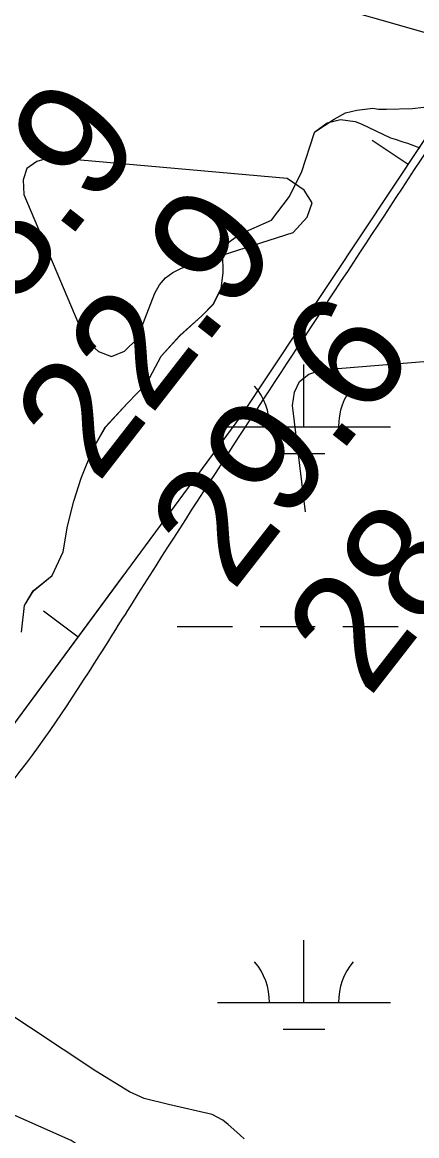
# Model space of a CAD drawing. Extents: x 3297735 to 3335592, y 670436 to 695807.
# Drawn here: x 3315617 to 3315846, y 689991 to 690635 of the extents above; entities that cross this region are included whole.
import ezdxf

# ---------------------------------------------------------------- set-up
doc = ezdxf.new("R2010")
doc.units = 0
for name, color, linetype in [('V-BORW-LINE', 7, 'Continuous'), ('V-RIVR-RANG', 7, 'Continuous'), ('V-ROAD-CNTR', 7, 'Continuous'), ('V-SITE-VEGE', 7, 'Continuous'), ('V-TOPO-MAJR', 7, 'Continuous'), ('V-TOPO-MINR', 7, 'Continuous'), ('V-TOPO-SHOR', 7, 'Continuous'), ('V-UTIL-LINE', 7, 'Continuous'), ('V-WETL-SWMP', 7, 'Continuous')]:
    doc.layers.add(name, color=color, linetype=linetype)

msp = doc.modelspace()

# ---------------------------------------------------------------- linework, layer by layer
at = {"layer": 'V-BORW-LINE'}
for p, q in [((3315840.67, 690552.37), (3315819.85, 690566.22)), ((3315649.7, 690279.45), (3315629.59, 690294.31))]:
    msp.add_line(p, q, dxfattribs=at)
for points in [[(3315461.54, 690128.75), (3315573.33, 690176.12), (3315743.86, 690406.84), (3315883.51, 690616.77), (3315929.65, 690752.62), (3315979.09, 690873.45), (3316020.06, 690932.59), (3316081.83, 690973.36), (3316126.74, 690930.78), (3316185.83, 690892.33), (3316337.84, 691038.04), (3316399.87, 691198.88), (3316491.87, 691343.83), (3316579.72, 691495.46), (3316667.25, 691504.51), (3316788.97, 691523.51)], [(3315461.54, 690128.75), (3315573.33, 690176.12), (3315675.99, 690315.02)]]:
    msp.add_lwpolyline(points, dxfattribs=at)
msp.add_spline([(3316995.19, 691930.46), (3317005.04, 692007.66), (3317000.73, 692060.53), (3316978.97, 692099.49), (3316906.19, 692141.1), (3316833.29, 692187.23), (3316697.41, 692287.63), (3316663.26, 692310.16), (3316619.56, 692296.15), (3316590.92, 692259.44), (3316565.01, 692210.53), (3316480.24, 692005.74), (3316389.23, 691825.19), (3316305.53, 691699.32), (3316276.48, 691659.41), (3316186.55, 691545.67), (3316036.76, 691382.05), (3315921.08, 691241.35), (3315848.08, 691140.02), (3315652.34, 690837.57), (3315431.18, 690420.67), (3315366.48, 690281.6), (3315351.93, 690233.43), (3315347.59, 690183.53), (3315387.16, 690117.36), (3315426.15, 690095.12), (3315473.6, 690094.31), (3315510.73, 690108.44), (3315542.49, 690128.45), (3315605.13, 690188.3), (3315659.03, 690264.36), (3315680.95, 690299.03), (3315904.66, 690642.19), (3316007.96, 690811.35), (3316078, 690936.85), (3316101.2, 690968.46), (3316112.23, 690877.46), (3316165.02, 690879.03), (3316235.46, 690925.63), (3316271.09, 690958.63), (3316327.12, 691033.63), (3316466.84, 691261.08), (3316567.99, 691464.66), (3316598.36, 691502.42), (3316633.55, 691520.69), (3316678.11, 691524.6), (3316723.77, 691458.6), (3316762.99, 691470.77), (3316787.64, 691500.01), (3316883.3, 691688.42), (3316909.39, 691731.24), (3316973.65, 691855.57), (3316995.19, 691930.46)], degree=3, dxfattribs=at)
at = {"layer": 'V-ROAD-CNTR'}
msp.add_lwpolyline([(3315679.83, 689965.87), (3315645.74, 689988.53), (3315604.21, 690006.92), (3315590.97, 690014.06)], dxfattribs=at)
at = {"layer": 'V-SITE-VEGE'}
for points in [[(3315727.95, 690471.71), (3315732.55, 690480.85), (3315733.59, 690489.89), (3315733.4, 690500.66), (3315736.33, 690507.25), (3315743.33, 690512.15), (3315761.56, 690520.26), (3315772.02, 690533.97), (3315779.13, 690548.44), (3315786.27, 690570.34), (3315786.67, 690571.26), (3315793.9, 690576.52), (3315801.48, 690578.43), (3315810, 690577.31), (3315813.5, 690575.94), (3315830.55, 690567.9), (3315833.27, 690567.12), (3315837.54, 690565.55), (3315840.25, 690564.76), (3315847.43, 690562.01)], [(3315616.92, 690282.22), (3315618.67, 690297.72), (3315623.78, 690306.19), (3315634.66, 690314.95), (3315641.12, 690328.71), (3315643.52, 690343.44), (3315647.28, 690357.92), (3315651.42, 690371.28), (3315658.23, 690388.09), (3315665.45, 690400.68), (3315678.33, 690414.66), (3315689.51, 690426.14), (3315697.75, 690441.71), (3315708.56, 690453.57), (3315721.24, 690465.04), (3315727.95, 690471.71)], [(3315745.79, 689989.65), (3315743.33, 689991.92), (3315736.6, 689997.81), (3315733.37, 690000.35), (3315727.23, 690003.56), (3315701.94, 690009.4), (3315687.97, 690012.94), (3315679.43, 690016.66), (3315660.06, 690028.58), (3315603.09, 690066.27)]]:
    msp.add_lwpolyline(points, dxfattribs=at)
at = {"layer": 'V-TOPO-MAJR'}
msp.add_lwpolyline([(3315781.39, 690351.84), (3315773.76, 690413.21), (3315774.89, 690420.89), (3315777.77, 690427.14), (3315783.31, 690431.24), (3315790.61, 690433.89), (3315887.54, 690441.66)], dxfattribs=at)
at = {"layer": 'V-TOPO-MINR'}
msp.add_lwpolyline([(3315669.03, 690441.49), (3315676.5, 690444.63), (3315683.91, 690451.81), (3315694.17, 690478.08), (3315696.86, 690482.89), (3315700.2, 690487), (3315704.52, 690490.08), (3315709.48, 690492.47), (3315774.16, 690513.18), (3315782.24, 690521.99), (3315785.21, 690530.22), (3315780.5, 690537.6), (3315770.68, 690544.42), (3315633.82, 690556.47), (3315625.74, 690554.21), (3315620.06, 690550.21), (3315618, 690543.58), (3315618.34, 690535.19), (3315653.86, 690451.38), (3315661.47, 690444.42), (3315669.03, 690441.49)], dxfattribs=at)
at = {"layer": 'V-TOPO-SHOR'}
for points in [[(3315786.67, 690571.26), (3315797.82, 690578.63), (3315804.47, 690582.31), (3315810.95, 690583.89), (3315820.21, 690584.92)], [(3315616.92, 690282.22), (3315618.67, 690297.72), (3315623.78, 690306.19), (3315634.66, 690314.95), (3315641.12, 690328.71), (3315643.52, 690343.44), (3315647.28, 690357.92), (3315651.42, 690371.28), (3315658.23, 690388.09), (3315665.45, 690400.68), (3315678.33, 690414.66), (3315689.51, 690426.14), (3315697.75, 690441.71), (3315708.56, 690453.57), (3315721.24, 690465.04), (3315727.95, 690471.71), (3315732.55, 690480.85), (3315733.59, 690489.89), (3315733.4, 690500.66), (3315736.33, 690507.25), (3315743.33, 690512.15), (3315761.56, 690520.26), (3315772.02, 690533.97), (3315779.13, 690548.44), (3315786.27, 690570.34), (3315786.67, 690571.26)]]:
    msp.add_lwpolyline(points, dxfattribs=at)
at = {"layer": 'V-UTIL-LINE'}
msp.add_line((3320794.04, 689217.49), (3315626.29, 690692.6), dxfattribs=at)
at = {"layer": 'V-WETL-SWMP'}
for p, q in [((3315804.5, 690582.3), (3315810.93, 690583.89)), ((3315810.93, 690583.89), (3315820.22, 690584.92)), ((3315820.22, 690584.92), (3315823.55, 690584.42)), ((3315823.55, 690584.42), (3315828.13, 690584.36)), ((3315828.13, 690584.36), (3315843.01, 690584.88)), ((3315843.01, 690584.88), (3315849.77, 690585.54)), ((3315786.7, 690571.24), (3315797.85, 690578.62)), ((3315797.85, 690578.62), (3315804.5, 690582.3)), ((3315786.3, 690570.33), (3315786.7, 690571.24)), ((3315779.16, 690548.43), (3315786.3, 690570.33)), ((3315772.05, 690533.96), (3315779.16, 690548.43)), ((3315761.6, 690520.25), (3315772.05, 690533.96)), ((3315743.36, 690512.14), (3315761.6, 690520.25)), ((3315733.43, 690500.65), (3315736.37, 690507.24)), ((3315736.37, 690507.24), (3315743.36, 690512.14)), ((3315733.62, 690489.88), (3315733.43, 690500.65)), ((3315732.58, 690480.84), (3315733.62, 690489.88)), ((3315727.98, 690471.69), (3315732.58, 690480.84)), ((3315721.27, 690465.03), (3315727.98, 690471.69)), ((3315708.59, 690453.55), (3315721.27, 690465.03)), ((3315697.78, 690441.7), (3315708.59, 690453.55)), ((3315689.55, 690426.12), (3315697.78, 690441.7)), ((3315780.39, 690400.96), (3315780.39, 690436.96)), ((3315678.36, 690414.64), (3315689.55, 690426.12)), ((3315665.49, 690400.67), (3315678.36, 690414.64)), ((3315658.26, 690388.07), (3315665.49, 690400.67)), ((3315730.39, 690400.96), (3315830.39, 690400.96)), ((3315651.45, 690371.26), (3315658.26, 690388.07)), ((3315768.39, 690385.53), (3315792.39, 690385.53)), ((3315647.31, 690357.9), (3315651.45, 690371.26)), ((3315643.55, 690343.42), (3315647.31, 690357.9)), ((3315641.15, 690328.7), (3315643.55, 690343.42)), ((3315634.69, 690314.94), (3315641.15, 690328.7)), ((3315623.81, 690306.18), (3315634.69, 690314.94)), ((3315618.7, 690297.71), (3315623.81, 690306.18)), ((3315616.95, 690282.21), (3315618.7, 690297.71)), ((3315706.98, 690285.53), (3315738.98, 690285.53)), ((3315754.98, 690285.53), (3315786.98, 690285.53)), ((3315802.98, 690285.53), (3315834.98, 690285.53)), ((3315780.39, 690068.29), (3315780.39, 690104.29)), ((3315730.39, 690068.29), (3315830.39, 690068.29)), ((3315768.39, 690052.85), (3315792.39, 690052.85))]:
    msp.add_line(p, q, dxfattribs=at)
for centre, start, end in [((3315725.15, 690401.43), 359.22818, 40.77183), ((3315835.63, 690401.43), 139.22818, 180.77184), ((3315725.15, 690068.76), 359.22818, 40.77183), ((3315835.63, 690068.76), 139.22818, 180.77184)]:
    msp.add_arc(centre, 35.25, start, end, dxfattribs=at)

# ---------------------------------------------------------------- texts
at = {"layer": 'V-RIVR-RANG'}
for s, p in [('18.9', (3315581.87, 690428.63)), ('22.9', (3315660.91, 690367.36)), ('29.6', (3315738.97, 690304.84)), ('28.6', (3315818, 690243.58))]:
    msp.add_text(s, height=67, rotation=52.07833, dxfattribs=at).set_placement(p)

doc.saveas('drawing.dxf')
